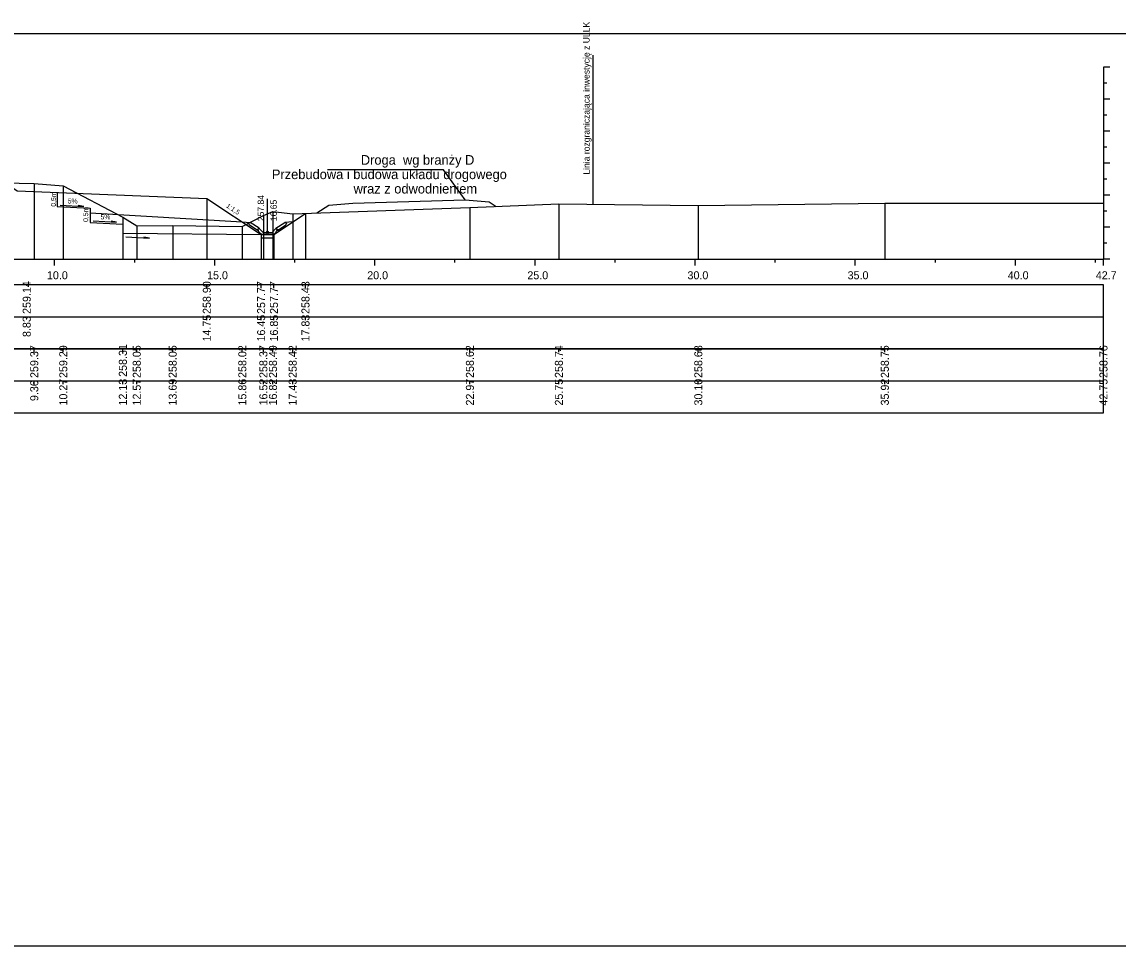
# Model space of a CAD drawing. Extents: x 6516023 to 6560129, y 5513077 to 5529206.
# Drawn here: x 6517046.69 to 6517080.92, y 5514551.66 to 5514580.52 of the extents above; entities that cross this region are included whole.
import ezdxf

# ---------------------------------------------------------------- set-up
doc = ezdxf.new("R2010")
doc.units = 0
for name, color, linetype in [('IR_default', 7, 'Continuous'), ('TOR_PRZEK_P-inne branze', 7, 'Continuous'), ('TOR_PRZEK_P-odwodnienie', 7, 'Continuous'), ('TOR_PRZEK_P-opisy', 7, 'Continuous'), ('TOR_PRZEK_P-schodkowanie+wymiana', 7, 'Continuous'), ('TOR_PRZEK_P-tabelka istniejace', 7, 'Continuous'), ('TOR_PRZEK_P-tabelka projektowane', 7, 'Continuous'), ('TOR_PRZEK_P-teren istniejacy', 7, 'Continuous'), ('TOR_PRZEK_P-uklad odniesienia', 7, 'Continuous'), ('TOR_PRZEK_P-warstwa ochronna II', 7, 'Continuous'), ('TOR_PS_T-granica PKP-projektowana', 7, 'Continuous'), ('TOR_PS_T-skarpy projektowane', 7, 'Continuous'), ('TOR_RAMKI-ramka+tabelka 1', 7, 'Continuous')]:
    doc.layers.add(name, color=color, linetype=linetype)

msp = doc.modelspace()

# ---------------------------------------------------------------- linework, layer by layer
at = {"layer": 'IR_default'}
msp.add_lwpolyline([(6517046.542, 5514575.244), (6517052.465, 5514575.007)], dxfattribs=at)
at = {"layer": 'TOR_PRZEK_P-inne branze'}
for p, q in [((6517059.854, 5514575.899), (6517056.229, 5514575.899)), ((6517060.53, 5514574.964), (6517059.854, 5514575.899))]:
    msp.add_line(p, q, dxfattribs=at)
msp.add_lwpolyline([(6517055.903, 5514574.553), (6517056.275, 5514574.8), (6517057.026, 5514574.86), (6517058.778, 5514574.912), (6517060.53, 5514574.964), (6517061.281, 5514574.904), (6517061.501, 5514574.757)], dxfattribs=at)
at = {"layer": 'TOR_PRZEK_P-odwodnienie'}
for p, q in [((6517054.361, 5514573.946), (6517054.361, 5514574.99)), ((6517054.052, 5514574.006), (6517053.791, 5514574.18)), ((6517054.096, 5514574.072), (6517053.816, 5514574.259)), ((6517054.053, 5514574.041), (6517054.101, 5514574.065)), ((6517054.096, 5514574.072), (6517054.088, 5514574.06)), ((6517054.221, 5514573.946), (6517054.101, 5514574.065)), ((6517054.501, 5514573.946), (6517054.621, 5514574.065)), ((6517054.621, 5514574.065), (6517054.668, 5514574.041)), ((6517054.625, 5514574.072), (6517054.906, 5514574.259)), ((6517054.625, 5514574.072), (6517054.634, 5514574.06)), ((6517054.67, 5514574.006), (6517054.931, 5514574.18)), ((6517054.063, 5514574.022), (6517054.052, 5514574.006)), ((6517054.171, 5514573.876), (6517054.551, 5514573.876)), ((6517054.221, 5514573.946), (6517054.501, 5514573.946)), ((6517054.659, 5514574.022), (6517054.67, 5514574.006))]:
    msp.add_line(p, q, dxfattribs=at)
for points in [[(6517053.569, 5514574.271), (6517053.816, 5514574.259)], [(6517053.766, 5514574.232), (6517053.816, 5514574.259)], [(6517053.766, 5514574.232), (6517053.791, 5514574.18)], [(6517054.088, 5514574.06), (6517054.053, 5514574.041)], [(6517054.101, 5514573.946), (6517054.053, 5514574.041)], [(6517054.053, 5514574.041), (6517054.063, 5514574.022)], [(6517054.621, 5514573.946), (6517054.668, 5514574.041)], [(6517054.634, 5514574.06), (6517054.669, 5514574.041)], [(6517054.669, 5514574.041), (6517054.659, 5514574.022)], [(6517055.152, 5514574.271), (6517054.906, 5514574.259)], [(6517054.956, 5514574.232), (6517054.906, 5514574.259)], [(6517054.956, 5514574.232), (6517054.931, 5514574.18)], [(6517054.171, 5514573.876), (6517054.101, 5514573.946)], [(6517054.561, 5514573.876), (6517054.161, 5514573.876), (6517054.161, 5514573.776), (6517054.561, 5514573.776), (6517054.561, 5514573.876)], [(6517054.551, 5514573.876), (6517054.621, 5514573.946)]]:
    msp.add_lwpolyline(points, dxfattribs=at)
msp.add_circle((6517054.361, 5514573.946), 0.035, dxfattribs=at)
at = {"layer": 'TOR_PRZEK_P-schodkowanie+wymiana'}
for p, q in [((6517047.797, 5514575.194), (6517047.797, 5514574.751)), ((6517047.797, 5514574.751), (6517048.819, 5514574.699)), ((6517048.819, 5514574.699), (6517048.819, 5514574.256)), ((6517048.819, 5514574.552), (6517053.569, 5514574.271)), ((6517048.819, 5514574.256), (6517049.842, 5514574.205)), ((6517049.843, 5514574.205), (6517049.843, 5514573.922)), ((6517049.843, 5514573.922), (6517054.161, 5514573.876))]:
    msp.add_line(p, q, dxfattribs=at)
at = {"layer": 'TOR_PRZEK_P-tabelka istniejace'}
for p, q in [((6517047.077, 5514570.206), (6517047.077, 5514570.306)), ((6517047.983, 5514570.206), (6517047.983, 5514570.306)), ((6517049.843, 5514570.206), (6517049.843, 5514570.306)), ((6517050.278, 5514570.206), (6517050.278, 5514570.306)), ((6517051.399, 5514570.206), (6517051.399, 5514570.306)), ((6517053.574, 5514570.206), (6517053.574, 5514570.306)), ((6517054.231, 5514570.206), (6517054.231, 5514570.306)), ((6517054.53, 5514570.206), (6517054.53, 5514570.306)), ((6517055.146, 5514570.206), (6517055.146, 5514570.306)), ((6517060.68, 5514570.206), (6517060.68, 5514570.306)), ((6517063.458, 5514570.206), (6517063.458, 5514570.306)), ((6517067.812, 5514570.206), (6517067.812, 5514570.306)), ((6517073.636, 5514570.206), (6517073.636, 5514570.306)), ((6517080.463, 5514570.206), (6517080.463, 5514570.306)), ((6516996.663, 5514569.306), (6517080.463, 5514569.306)), ((6517047.077, 5514569.206), (6517047.077, 5514569.306)), ((6517047.983, 5514569.206), (6517047.983, 5514569.306)), ((6517049.843, 5514569.206), (6517049.843, 5514569.306)), ((6517050.278, 5514569.206), (6517050.278, 5514569.306)), ((6517051.399, 5514569.206), (6517051.399, 5514569.306)), ((6517053.574, 5514569.206), (6517053.574, 5514569.306)), ((6517054.231, 5514569.206), (6517054.231, 5514569.306)), ((6517054.53, 5514569.206), (6517054.53, 5514569.306)), ((6517055.146, 5514569.206), (6517055.146, 5514569.306)), ((6517060.68, 5514569.206), (6517060.68, 5514569.306)), ((6517063.458, 5514569.206), (6517063.458, 5514569.306)), ((6517067.812, 5514569.206), (6517067.812, 5514569.306)), ((6517073.636, 5514569.206), (6517073.636, 5514569.306)), ((6517080.463, 5514569.206), (6517080.463, 5514569.306))]:
    msp.add_line(p, q, dxfattribs=at)
for points in [[(6517047.077, 5514575.474), (6517047.077, 5514573.306), (6517047.077, 5514573.176), (6517047.077, 5514573.106)], [(6517047.983, 5514575.398), (6517047.983, 5514573.306), (6517047.983, 5514573.176), (6517047.983, 5514573.106)], [(6517060.68, 5514574.722), (6517060.68, 5514573.306), (6517060.68, 5514573.176), (6517060.68, 5514573.106)], [(6517063.458, 5514574.842), (6517063.458, 5514573.306), (6517063.458, 5514573.176), (6517063.458, 5514573.106)], [(6517067.812, 5514574.786), (6517067.812, 5514573.306), (6517067.812, 5514573.176), (6517067.812, 5514573.106)], [(6517073.636, 5514574.855), (6517073.636, 5514573.306), (6517073.636, 5514573.176), (6517073.636, 5514573.106)], [(6517080.463, 5514574.862), (6517080.463, 5514573.306), (6517080.463, 5514573.176), (6517080.463, 5514573.106)], [(6517049.843, 5514574.418), (6517049.843, 5514573.306), (6517049.843, 5514573.176), (6517049.843, 5514573.106)], [(6517054.231, 5514574.473), (6517054.231, 5514573.306), (6517054.231, 5514573.176), (6517054.231, 5514573.106)], [(6517054.53, 5514574.594), (6517054.53, 5514573.306), (6517054.53, 5514573.176), (6517054.53, 5514573.106)], [(6517055.146, 5514574.526), (6517055.146, 5514573.306), (6517055.146, 5514573.176), (6517055.146, 5514573.106)], [(6517050.278, 5514574.153), (6517050.278, 5514573.306), (6517050.278, 5514573.176), (6517050.278, 5514573.106)], [(6517051.399, 5514574.161), (6517051.399, 5514573.306), (6517051.399, 5514573.176), (6517051.399, 5514573.106)], [(6517053.574, 5514574.124), (6517053.574, 5514573.306), (6517053.574, 5514573.176), (6517053.574, 5514573.106)]]:
    msp.add_lwpolyline(points, dxfattribs=at)
msp.add_lwpolyline([(6516996.663, 5514570.306), (6516996.663, 5514568.306), (6517080.463, 5514568.306), (6517080.463, 5514570.306)], close=True, dxfattribs=at)
at = {"layer": 'TOR_PRZEK_P-tabelka projektowane'}
for p, q in [((6517052.465, 5514572.206), (6517052.465, 5514572.306)), ((6517054.161, 5514572.206), (6517054.161, 5514572.306)), ((6517054.561, 5514572.206), (6517054.561, 5514572.306)), ((6517055.546, 5514572.206), (6517055.546, 5514572.306)), ((6516996.663, 5514571.306), (6517080.463, 5514571.306)), ((6517052.465, 5514571.206), (6517052.465, 5514571.306)), ((6517054.161, 5514571.206), (6517054.161, 5514571.306)), ((6517054.561, 5514571.206), (6517054.561, 5514571.306)), ((6517055.546, 5514571.206), (6517055.546, 5514571.306))]:
    msp.add_line(p, q, dxfattribs=at)
for points in [[(6517052.465, 5514575.007), (6517052.465, 5514573.306), (6517052.465, 5514573.176), (6517052.465, 5514573.106)], [(6517055.546, 5514574.54), (6517055.546, 5514573.306), (6517055.546, 5514573.176), (6517055.546, 5514573.106)], [(6517054.161, 5514573.876), (6517054.161, 5514573.306), (6517054.161, 5514573.176), (6517054.161, 5514573.106)], [(6517054.561, 5514573.876), (6517054.561, 5514573.306), (6517054.561, 5514573.176), (6517054.561, 5514573.106)]]:
    msp.add_lwpolyline(points, dxfattribs=at)
msp.add_lwpolyline([(6516996.663, 5514572.306), (6516996.663, 5514570.306), (6517080.463, 5514570.306), (6517080.463, 5514572.306)], close=True, dxfattribs=at)
at = {"layer": 'TOR_PRZEK_P-teren istniejacy'}
msp.add_lwpolyline([(6517044.723, 5514575.524), (6517047.077, 5514575.474), (6517047.983, 5514575.398), (6517049.843, 5514574.418), (6517050.278, 5514574.153), (6517051.399, 5514574.161), (6517053.574, 5514574.124), (6517054.231, 5514574.473), (6517054.53, 5514574.594), (6517055.146, 5514574.526), (6517060.68, 5514574.722), (6517063.458, 5514574.842), (6517067.812, 5514574.786), (6517073.636, 5514574.855), (6517080.463, 5514574.862)], dxfattribs=at)
at = {"layer": 'TOR_PRZEK_P-uklad odniesienia'}
for p, q in [((6517080.463, 5514579.106), (6517080.463, 5514573.106)), ((6517080.663, 5514579.106), (6517080.463, 5514579.106)), ((6517080.563, 5514578.606), (6517080.463, 5514578.606)), ((6517080.663, 5514578.106), (6517080.463, 5514578.106)), ((6517080.563, 5514577.606), (6517080.463, 5514577.606)), ((6517080.663, 5514577.106), (6517080.463, 5514577.106)), ((6517080.563, 5514576.606), (6517080.463, 5514576.606)), ((6517080.663, 5514576.106), (6517080.463, 5514576.106)), ((6517080.563, 5514575.606), (6517080.463, 5514575.606)), ((6517080.663, 5514575.106), (6517080.463, 5514575.106)), ((6517080.563, 5514574.606), (6517080.463, 5514574.606)), ((6517080.663, 5514574.106), (6517080.463, 5514574.106)), ((6517080.563, 5514573.606), (6517080.463, 5514573.606)), ((6517000.463, 5514573.106), (6517080.463, 5514573.106)), ((6517047.713, 5514572.906), (6517047.713, 5514573.106)), ((6517050.213, 5514573.006), (6517050.213, 5514573.106)), ((6517052.713, 5514572.906), (6517052.713, 5514573.106)), ((6517055.213, 5514573.006), (6517055.213, 5514573.106)), ((6517057.713, 5514572.906), (6517057.713, 5514573.106)), ((6517060.213, 5514573.006), (6517060.213, 5514573.106)), ((6517062.713, 5514572.906), (6517062.713, 5514573.106)), ((6517065.213, 5514573.006), (6517065.213, 5514573.106)), ((6517067.713, 5514572.906), (6517067.713, 5514573.106)), ((6517070.213, 5514573.006), (6517070.213, 5514573.106)), ((6517072.713, 5514572.906), (6517072.713, 5514573.106)), ((6517075.213, 5514573.006), (6517075.213, 5514573.106)), ((6517077.713, 5514572.906), (6517077.713, 5514573.106)), ((6517080.213, 5514573.006), (6517080.213, 5514573.106)), ((6517080.463, 5514572.906), (6517080.463, 5514573.106)), ((6517080.663, 5514573.106), (6517080.463, 5514573.106))]:
    msp.add_line(p, q, dxfattribs=at)
at = {"layer": 'TOR_PRZEK_P-warstwa ochronna II'}
msp.add_lwpolyline([(6517020.53, 5514574.61), (6517021.418, 5514574.6), (6517022.234, 5514574.056), (6517022.634, 5514574.056), (6517023.713, 5514574.775), (6517028.734, 5514575.076), (6517029.213, 5514575.395), (6517033.213, 5514575.555), (6517035.463, 5514575.645), (6517037.713, 5514575.735), (6517038.463, 5514575.765), (6517039.713, 5514575.815), (6517039.763, 5514575.815), (6517041.013, 5514575.765), (6517041.763, 5514575.735), (6517046.063, 5514575.563), (6517046.542, 5514575.244), (6517052.465, 5514575.007), (6517054.161, 5514573.876), (6517054.561, 5514573.876), (6517055.546, 5514574.54)], dxfattribs=at)
at = {"layer": 'TOR_PS_T-granica PKP-projektowana'}
msp.add_line((6517064.531, 5514574.828), (6517064.531, 5514579.485), dxfattribs=at)
at = {"layer": 'TOR_PS_T-skarpy projektowane'}
for points in [[(6517047.89, 5514574.795), (6517048.625, 5514574.755), (6517048.452, 5514574.786)], [(6517048.913, 5514574.301), (6517049.648, 5514574.261), (6517049.475, 5514574.292)], [(6517049.936, 5514573.807), (6517050.671, 5514573.767), (6517050.498, 5514573.798)]]:
    msp.add_lwpolyline(points, dxfattribs=at)
at = {"layer": 'TOR_RAMKI-ramka+tabelka 1'}
msp.add_lwpolyline([(6516907.013, 5514580.156), (6517154.513, 5514580.156), (6517154.513, 5514551.656), (6516907.013, 5514551.656)], close=True, dxfattribs=at)

# ---------------------------------------------------------------- texts
at = {"layer": 'TOR_PRZEK_P-inne branze'}
for s, p in [('Droga  wg branży D', (6517057.274, 5514576.059)), ('Przebudowa i budowa układu drogowego', (6517054.496, 5514575.609)), ('wraz z odwodnieniem ', (6517057.048, 5514575.159))]:
    msp.add_text(s, height=0.3, dxfattribs=at).set_placement(p)
at = {"layer": 'TOR_PRZEK_P-odwodnienie'}
for s, p in [('257.84', (6517054.251, 5514574.296)), ('16.65', (6517054.651, 5514574.296))]:
    msp.add_text(s, height=0.2, rotation=90, dxfattribs=at).set_placement(p)
at = {"layer": 'TOR_PRZEK_P-opisy'}
msp.add_text('1:1,5', height=0.15, rotation=325.9299, dxfattribs=at).set_placement((6517053.054, 5514574.743))
at = {"layer": 'TOR_PRZEK_P-schodkowanie+wymiana'}
for p in [(6517047.754, 5514574.747), (6517048.761, 5514574.272)]:
    msp.add_text('0,5m', height=0.1545, rotation=90, dxfattribs=at).set_placement(p)
at = {"layer": 'TOR_PRZEK_P-tabelka istniejace'}
for s, p in [('259.37', (6517047.202, 5514569.398)), ('259.29', (6517048.108, 5514569.398)), ('258.31', (6517049.968, 5514569.433)), ('258.05', (6517050.403, 5514569.397)), ('258.05', (6517051.524, 5514569.397)), ('258.02', (6517053.699, 5514569.4)), ('258.37', (6517054.356, 5514569.398)), ('258.49', (6517054.655, 5514569.398)), ('258.42', (6517055.271, 5514569.4)), ('258.62', (6517060.805, 5514569.4)), ('258.74', (6517063.583, 5514569.399)), ('258.68', (6517067.937, 5514569.398)), ('258.75', (6517073.761, 5514569.397)), ('258.76', (6517080.588, 5514569.398)), ('9.36', (6517047.202, 5514568.677)), ('10.27', (6517048.108, 5514568.538)), ('12.13', (6517049.968, 5514568.538)), ('12.57', (6517050.403, 5514568.538)), ('13.69', (6517051.524, 5514568.538)), ('15.86', (6517053.699, 5514568.538)), ('16.52', (6517054.356, 5514568.54)), ('16.82', (6517054.655, 5514568.54)), ('17.43', (6517055.271, 5514568.538)), ('22.97', (6517060.805, 5514568.538)), ('25.75', (6517063.583, 5514568.537)), ('30.10', (6517067.937, 5514568.538)), ('35.92', (6517073.761, 5514568.54)), ('42.75', (6517080.588, 5514568.537))]:
    msp.add_text(s, height=0.25, rotation=90, dxfattribs=at).set_placement(p)
at = {"layer": 'TOR_PRZEK_P-tabelka projektowane'}
for s, p in [('259.14', (6517046.967, 5514571.399)), ('258.90', (6517052.59, 5514571.398)), ('257.77', (6517054.286, 5514571.398)), ('257.77', (6517054.686, 5514571.398)), ('258.43', (6517055.671, 5514571.398)), ('8.83', (6517046.967, 5514570.678)), ('14.75', (6517052.59, 5514570.537)), ('16.45', (6517054.286, 5514570.537)), ('16.85', (6517054.686, 5514570.537)), ('17.83', (6517055.671, 5514570.538))]:
    msp.add_text(s, height=0.25, rotation=90, dxfattribs=at).set_placement(p)
at = {"layer": 'TOR_PRZEK_P-uklad odniesienia'}
for s, p in [('10.0', (6517047.474, 5514572.481)), ('15.0', (6517052.474, 5514572.481)), ('20.0', (6517057.474, 5514572.481)), ('25.0', (6517062.474, 5514572.481)), ('30.0', (6517067.474, 5514572.481)), ('35.0', (6517072.474, 5514572.481)), ('40.0', (6517077.474, 5514572.481)), ('42.7', (6517080.224, 5514572.481))]:
    msp.add_text(s, height=0.25, dxfattribs=at).set_placement(p)
at = {"layer": 'TOR_PS_T-granica PKP-projektowana'}
msp.add_text('Linia rozgraniczająca inwestycję z ULLK', height=0.2, rotation=90.0511, dxfattribs=at).set_placement((6517064.42, 5514575.749))
at = {"layer": 'TOR_PS_T-skarpy projektowane'}
for p in [(6517048.122, 5514574.847), (6517049.145, 5514574.352)]:
    msp.add_text('5%', height=0.1545, dxfattribs=at).set_placement(p)

doc.saveas('drawing.dxf')
